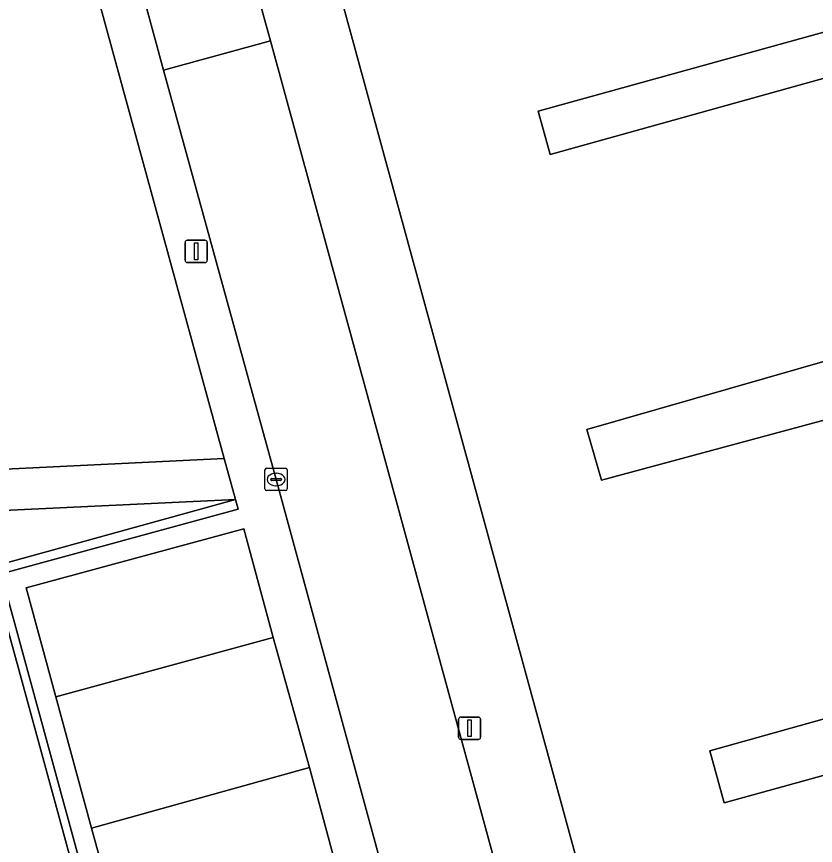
# Model space of a CAD drawing. Extents: x 159053 to 160042, y 380449 to 381423.
# Drawn here: x 159191.56 to 159227.27, y 380827.7 to 380864.75 of the extents above; entities that cross this region are included whole.
import ezdxf

# ---------------------------------------------------------------- set-up
doc = ezdxf.new("R2010")
doc.units = 0
for name, color, linetype in [('IMGEO_Groenvoorziening', 7, 'Continuous'), ('IMGEO_Haag', 7, 'Continuous'), ('IMGEO_Hek', 7, 'Continuous'), ('IMGEO_Kolk', 7, 'Continuous'), ('IMGEO_Lichtmast', 7, 'Continuous'), ('IMGEO_Parkeervlak_open', 7, 'Continuous'), ('IMGEO_Rijbaan_lokaal_open', 7, 'Continuous'), ('IMGEO_Voetpad_gesloten', 7, 'Continuous'), ('IMGEO_Voetpad_open', 7, 'Continuous')]:
    doc.layers.add(name, color=color, linetype=linetype)

msp = doc.modelspace()

# ---------------------------------------------------------------- linework, layer by layer
at = {"layer": 'IMGEO_Groenvoorziening'}
for points in [[(159321.643, 380924.103), (159318.603, 380934.661), (159305.427, 380930.949), (159298.973, 380929.13), (159298.341, 380931.373), (159308.663, 380934.21), (159308.52, 380934.729), (159307.969, 380936.734), (159307.839, 380937.207), (159309.118, 380937.568), (159309.054, 380937.802), (159296.42, 380934.314), (159296.448, 380934.184), (159194.979, 380906.143), (159220.802, 380811.72), (159340.546, 380844.447), (159336.09, 380860.753), (159223.202, 380829.611), (159222.554, 380831.933), (159236.663, 380835.876), (159259.546, 380842.271), (159305.824, 380855.205), (159335.776, 380863.627), (159336.487, 380863.886)], [(159378.145, 380851.195), (159380.699, 380851.901), (159412.443, 380860.514), (159415.366, 380861.29), (159417.874, 380861.883), (159417.452, 380863.784), (159416.656, 380864.403), (159416.707, 380864.21), (159357.585, 380848.689), (159343.492, 380844.837), (159340.652, 380844.061), (159220.908, 380811.334), (159220.855, 380811.527), (159220.802, 380811.72), (159194.979, 380906.143), (159194.248, 380908.271), (159191.665, 380904.574), (159202.148, 380866.415), (159202.911, 380863.663), (159207.936, 380845.286), (159216.661, 380813.316)], [(159176.626, 380845.37), (159176.368, 380843.801), (159200.844, 380844.989), (159184.957, 380902.973)], [(159329.363, 380890.319), (159215.414, 380858.587), (159214.877, 380860.524), (159246.237, 380869.205), (159282.939, 380878.986)], [(159334.008, 380875.804), (159237.928, 380849.486), (159217.706, 380844.023), (159217.056, 380846.293), (159236.063, 380851.742), (159312.249, 380872.804), (159332.513, 380878.217)], [(159190.394, 380840.141), (159201.345, 380843.161), (159176.183, 380841.966), (159176.12, 380840.132)], [(159204.186, 380789.483), (159202.725, 380791.133), (159201.356, 380792.861), (159200.083, 380794.66), (159199.466, 380795.611), (159198.97, 380796.596), (159198.585, 380797.63), (159198.314, 380798.7), (159198.16, 380799.792), (159198.127, 380800.895), (159198.213, 380801.995), (159198.417, 380803.08), (159198.739, 380804.135), (159199.173, 380805.15), (159199.714, 380806.111), (159190.394, 380840.141)]]:
    msp.add_lwpolyline(points, dxfattribs=at)
msp.add_lwpolyline([(159190.869, 380839.845), (159201.463, 380842.729), (159201.345, 380843.161), (159190.394, 380840.141), (159199.714, 380806.111), (159200.063, 380806.208), (159210.666, 380809.103), (159210.571, 380809.45), (159199.968, 380806.555)], close=True, dxfattribs=at)
at = {"layer": 'IMGEO_Haag'}
msp.add_lwpolyline([(159190.869, 380839.845), (159201.463, 380842.729), (159201.345, 380843.161), (159190.394, 380840.141), (159199.714, 380806.111), (159200.063, 380806.208), (159210.666, 380809.103), (159210.571, 380809.45), (159199.968, 380806.555)], close=True, dxfattribs=at)
at = {"layer": 'IMGEO_Hek'}
msp.add_lwpolyline([(159220.855, 380811.527), (159194.979, 380906.143)], dxfattribs=at)
at = {"layer": 'IMGEO_Kolk'}
for p, q in [((159202.661, 380843.632), (159202.661, 380844.484)), ((159202.736, 380844.558), (159203.588, 380844.558)), ((159203.662, 380844.484), (159203.662, 380843.632)), ((159202.92, 380844.052), (159202.92, 380844.064)), ((159202.963, 380844.101), (159203.361, 380844.101)), ((159203.149, 380844.338), (159203.174, 380844.338)), ((159203.404, 380844.064), (159203.404, 380844.052)), ((159203.358, 380844.015), (159202.96, 380844.015)), ((159203.172, 380843.778), (159203.147, 380843.778)), ((159203.588, 380843.558), (159202.736, 380843.558))]:
    msp.add_line(p, q, dxfattribs=at)
for points in [[(159202.661, 380843.632), (159202.661, 380844.484)], [(159202.736, 380844.558), (159203.588, 380844.558)], [(159203.662, 380844.484), (159203.662, 380843.632)], [(159203.588, 380843.558), (159202.736, 380843.558)]]:
    msp.add_lwpolyline(points, dxfattribs=at)
for centre, radius, start, end in [((159202.738, 380844.482), 0.0765, 91.552, 178.448), ((159202.738, 380844.482), 0.0765, 91.552, 178.448), ((159203.586, 380844.482), 0.0765, 1.552, 88.448), ((159203.586, 380844.482), 0.0765, 1.552, 88.448), ((159202.96, 380844.061), 0.0403, 85.8775, 175.7526), ((159202.957, 380844.051), 0.0366, 178.938, 274.7102), ((159203.361, 380844.058), 0.043, 264.8664, 352.4533), ((159203.365, 380844.063), 0.0386, 1.7309, 96.639), ((159202.738, 380843.634), 0.0765, 181.552, 268.448), ((159202.738, 380843.634), 0.0765, 181.552, 268.448), ((159203.586, 380843.634), 0.0765, 271.552, 358.448), ((159203.586, 380843.634), 0.0765, 271.552, 358.448)]:
    msp.add_arc(centre, radius, start, end, dxfattribs=at)
for centre, major_axis, ratio, start_param, end_param in [((159203.148, 380844.058), (-0.387, 0.002), 0.722429, 4.712389, 7.853982), ((159203.173, 380844.058), (-0.39, 0.002), 0.717154, 1.570796, 4.712389)]:
    msp.add_ellipse(centre, major_axis=major_axis, ratio=ratio, start_param=start_param, end_param=end_param, dxfattribs=at)
at = {"layer": 'IMGEO_Lichtmast'}
for p, q in [((159199.091, 380853.853), (159199.091, 380854.653)), ((159199.091, 380854.653), (159199.091, 380853.853)), ((159199.191, 380854.753), (159199.981, 380854.753)), ((159199.981, 380854.753), (159199.191, 380854.753)), ((159200.081, 380854.653), (159200.081, 380853.853)), ((159200.081, 380853.853), (159200.081, 380854.653)), ((159199.981, 380853.753), (159199.191, 380853.753)), ((159199.191, 380853.753), (159199.981, 380853.753)), ((159211.317, 380832.539), (159211.317, 380833.339)), ((159211.317, 380833.339), (159211.317, 380832.539)), ((159211.417, 380833.439), (159212.207, 380833.439)), ((159212.207, 380833.439), (159211.417, 380833.439)), ((159212.307, 380833.339), (159212.307, 380832.539)), ((159212.307, 380832.539), (159212.307, 380833.339)), ((159212.207, 380832.439), (159211.417, 380832.439)), ((159211.417, 380832.439), (159212.207, 380832.439))]:
    msp.add_line(p, q, dxfattribs=at)
for points in [[(159199.511, 380854.628), (159199.661, 380854.628), (159199.661, 380853.878), (159199.511, 380853.878), (159199.511, 380854.628)], [(159211.737, 380833.314), (159211.887, 380833.314), (159211.887, 380832.564), (159211.737, 380832.564), (159211.737, 380833.314)]]:
    msp.add_lwpolyline(points, dxfattribs=at)
for centre, start, end in [((159199.191, 380854.653), 90, 180), ((159199.191, 380854.653), 90, 180), ((159199.981, 380854.653), 0, 90), ((159199.981, 380854.653), 360, 90), ((159199.191, 380853.853), 180, 270), ((159199.191, 380853.853), 180, 270), ((159199.981, 380853.853), 270, 0), ((159199.981, 380853.853), 270, 0), ((159211.417, 380833.339), 90, 180), ((159211.417, 380833.339), 90, 180), ((159212.207, 380833.339), 0, 90), ((159212.207, 380833.339), 360, 90), ((159211.417, 380832.539), 180, 270), ((159211.417, 380832.539), 180, 270), ((159212.207, 380832.539), 270, 0), ((159212.207, 380832.539), 270, 0)]:
    msp.add_arc(centre, 0.1, start, end, dxfattribs=at)
at = {"layer": 'IMGEO_Parkeervlak_open'}
for points in [[(159193.313, 380834.345), (159203.036, 380836.997), (159201.72, 380841.847), (159191.989, 380839.215)], [(159204.651, 380831.178), (159194.909, 380828.473), (159196.216, 380823.73), (159205.946, 380826.376)]]:
    msp.add_lwpolyline(points, close=True, dxfattribs=at)
at = {"layer": 'IMGEO_Rijbaan_lokaal_open'}
for points in [[(159198.122, 380862.354), (159202.911, 380863.663), (159202.148, 380866.415), (159197.375, 380865.089)], [(159193.313, 380834.345), (159194.909, 380828.473), (159204.651, 380831.178), (159203.036, 380836.997)]]:
    msp.add_lwpolyline(points, close=True, dxfattribs=at)
for points in [[(159207.936, 380845.286), (159202.911, 380863.663), (159198.122, 380862.354), (159203.159, 380844.058), (159208.397, 380824.876), (159212.004, 380811.624)], [(159216.661, 380813.316), (159207.936, 380845.286)]]:
    msp.add_lwpolyline(points, dxfattribs=at)
at = {"layer": 'IMGEO_Voetpad_gesloten'}
for points in [[(159329.571, 380892.785), (159328.837, 380892.489), (159282.939, 380878.986), (159246.237, 380869.205), (159214.877, 380860.524), (159215.414, 380858.587), (159329.363, 380890.319)], [(159332.513, 380878.217), (159312.249, 380872.804), (159236.063, 380851.742), (159217.056, 380846.293), (159217.706, 380844.023), (159237.928, 380849.486), (159334.008, 380875.804)], [(159336.487, 380863.886), (159335.776, 380863.627), (159305.824, 380855.205), (159259.546, 380842.271), (159236.663, 380835.876), (159222.554, 380831.933), (159223.202, 380829.611), (159336.09, 380860.753), (159340.546, 380844.447), (159343.386, 380845.223), (159339.63, 380858.444)]]:
    msp.add_lwpolyline(points, dxfattribs=at)
at = {"layer": 'IMGEO_Voetpad_open'}
for points in [[(159184.957, 380902.973), (159200.844, 380844.989), (159201.345, 380843.161), (159201.463, 380842.729), (159190.869, 380839.845), (159199.968, 380806.555), (159210.571, 380809.45), (159210.666, 380809.103), (159211.745, 380805.145), (159213.733, 380805.694), (159215.531, 380802.628), (159216.973, 380803.467), (159218.889, 380800.241), (159219.838, 380799.655), (159221.267, 380802.133), (159222.23, 380804.716)], [(159212.004, 380811.624), (159208.397, 380824.876), (159203.159, 380844.058), (159198.122, 380862.354), (159197.375, 380865.089), (159197.293, 380865.4), (159192.571, 380882.632), (159187.352, 380901.69)]]:
    msp.add_lwpolyline(points, dxfattribs=at)
for points in [[(159200.844, 380844.989), (159176.368, 380843.801), (159176.183, 380841.966), (159201.345, 380843.161)], [(159205.946, 380826.376), (159196.216, 380823.73), (159194.909, 380828.473), (159193.313, 380834.345), (159191.989, 380839.215), (159201.72, 380841.847), (159203.036, 380836.997), (159204.651, 380831.178)]]:
    msp.add_lwpolyline(points, close=True, dxfattribs=at)

doc.saveas('drawing.dxf')
